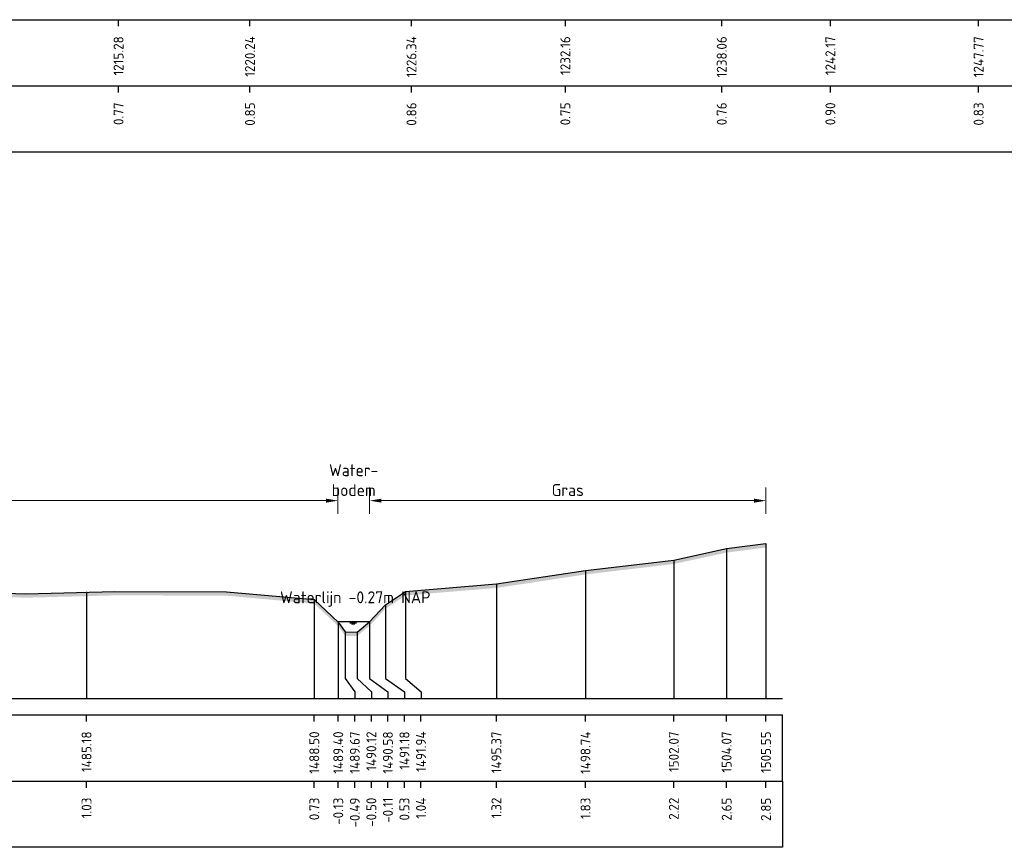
# Model space of a CAD drawing. Header units: metres. Extents: x 128583 to 136452, y 412329 to 415128.
# Tile 295 of 465: x 135362 to 135399, y 414715 to 414747. Entities that reach past the tile are written whole.
import ezdxf
from ezdxf.enums import TextEntityAlignment as Align

# ---------------------------------------------------------------- set-up
doc = ezdxf.new("R2010")
doc.units = ezdxf.units.M
doc.header["$PDMODE"] = 35
doc.header["$PDSIZE"] = 0.075
for name, color, linetype in [('X-ME-AL-PROFIEL_ASF-GD', 7, 'Continuous'), ('X-ME-AL-PROFIEL_MAAIVELD-GD', 8, 'Continuous'), ('X-ME-AL-PROFIEL_WATERLIJN-GD', 150, 'Continuous'), ('X-ME-AL-PROFIELRASTER-S', 7, 'Continuous')]:
    doc.layers.add(name, color=color, linetype=linetype)
for name, color, linetype, lineweight in [('X-ME-AL-PROFIEL_HUIDIG MAAIVELD-GD', 8, 'Continuous', 0), ('X-XX-AL-DETAIL1-M', 7, 'Continuous', 18), ('X-XX-AL-NAP-T18', 7, 'Continuous', 18)]:
    doc.layers.add(name, color=color, linetype=linetype, lineweight=lineweight)
doc.styles.add('NLCS-ISO-ANNOTATIEF-T18', font='NLCS-ISO.ttf', dxfattribs={"height": 1.8})
doc.styles.add('NLCS-ISO-ANNOTATIVE-T18', font='NLCS-ISO.ttf', dxfattribs={"height": 1.8})
doc.dimstyles.new('NLCS-ANNOTATIEF-T18-PIJL_L2_H0', dxfattribs={"dimtxt": 2.5, "dimasz": 1.8, "dimexe": 2, "dimexo": 2, "dimgap": 0.7, "dimtad": 1, "dimzin": 0, "dimdsep": 46, "dimtxsty": 'NLCS-ISO-ANNOTATIEF-T18', "dimcen": 0, "dimdle": 2, "dimclrd": 256, "dimclre": 256, "dimclrt": 10, "dimaunit": 2, "dimadec": 0, "dimazin": 0, "dimtfac": 1, "dimtdec": 3, "dimtofl": 0, "dimtmove": 0, "dimatfit": 3, "dimfxl": 2, "dimfxlon": 1, "dimtfillclr": 256, "dimtolj": 1, "dimtzin": 0, "dimlwd": -1, "dimlwe": -1, "dimarcsym": 0})

# ---------------------------------------------------------------- blocks, each defined once
blk = doc.blocks.new('SAL-PROFIELRASTER_BALK_EIND1-D')
at = {"color": 0, "linetype": 'ByBlock', "lineweight": -2}
blk.add_line((1, -12.5), (1, -2.5), dxfattribs=at)
at = {"color": 0, "linetype": 'ByBlock', "lineweight": -2, "flags": 128}
for points in [[(0, 0), (1, 0)], [(0, -2.5), (1, -2.5)], [(0, -12.5), (1, -12.5)]]:
    blk.add_lwpolyline(points, dxfattribs=at)
blk = doc.blocks.new('SAL-PROFIELRASTER_BALK_EIND2-D')
at = {"color": 0, "linetype": 'ByBlock', "lineweight": -2}
for p, q in [((1, -2.5), (1, -12.5)), ((1, -12.5), (0, -12.5))]:
    blk.add_line(p, q, dxfattribs=at)
blk = doc.blocks.new('SAL-PROFIELRASTER_BALK_DATA-D')
at = {"color": 0, "linetype": 'ByBlock', "lineweight": -2}
blk.add_lwpolyline([(0, -3.5), (0, -2.5)], dxfattribs=at)
at = {"color": 0, "linetype": 'ByBlock', "lineweight": -2, "style": 'NLCS-ISO-ANNOTATIVE-T18'}
blk.add_attdef('GETAL', text='', height=1.5, rotation=90, dxfattribs=at).set_placement((0.75, -5), align=Align.RIGHT)
blk = doc.blocks.new('SAL-PROFIELRASTER_AANHAAL-D')
at = {"color": 9, "linetype": 'ByBlock', "lineweight": -2, "flags": 128}
blk.add_lwpolyline([(0, 1), (0, 0)], dxfattribs=at)
blk = doc.blocks.new('SAL-PROFIELRASTER_AANHAAL_STAGGER-D')
at = {"color": 9, "linetype": 'ByBlock', "lineweight": -2, "flags": 128}
for points in [[(0, 0), (0, -0.25)], [(0, -0.25), (1, -0.75)], [(1, -0.75), (1, -1)]]:
    blk.add_lwpolyline(points, dxfattribs=at)
blk = doc.blocks.new('*D216')
at = {"layer": 'Defpoints', "color": 0, "transparency": 16777216}
for p in [(135374.162, 414728.359), (135374.162, 414723.782), (135375.36, 414723.782)]:
    blk.add_point(p, dxfattribs=at)
at = {"layer": 'X-XX-AL-DETAIL1-M', "transparency": 16777216}
for p, q in [((135374.162, 414727.859), (135374.162, 414728.859)), ((135375.36, 414727.859), (135375.36, 414728.859)), ((135373.712, 414728.359), (135373.262, 414728.359)), ((135375.81, 414728.359), (135376.26, 414728.359))]:
    blk.add_line(p, q, dxfattribs=at)
for points in [[(135373.712, 414728.434), (135373.712, 414728.284), (135374.162, 414728.359)], [(135375.81, 414728.434), (135375.81, 414728.284), (135375.36, 414728.359)]]:
    blk.add_solid(points, dxfattribs=at)
at = {"layer": 'X-XX-AL-DETAIL1-M', "color": 10, "transparency": 16777216, "insert": (135374.761, 414729.134), "char_height": 0.45, "attachment_point": 5, "style": 'NLCS-ISO-ANNOTATIEF-T18'}
blk.add_mtext('\\A1;Water-\\Pbodem', dxfattribs=at)
blk = doc.blocks.new('*D217')
at = {"layer": 'Defpoints', "color": 0, "transparency": 16777216}
for p in [(135171.736, 414728.359), (135171.736, 414723.627), (135374.162, 414723.782)]:
    blk.add_point(p, dxfattribs=at)
at = {"layer": 'X-XX-AL-DETAIL1-M', "transparency": 16777216}
for p, q in [((135171.736, 414727.859), (135171.736, 414728.859)), ((135374.162, 414727.859), (135374.162, 414728.859)), ((135373.712, 414728.359), (135172.186, 414728.359))]:
    blk.add_line(p, q, dxfattribs=at)
for points in [[(135172.186, 414728.434), (135172.186, 414728.284), (135171.736, 414728.359)], [(135373.712, 414728.434), (135373.712, 414728.284), (135374.162, 414728.359)]]:
    blk.add_solid(points, dxfattribs=at)
at = {"layer": 'X-XX-AL-DETAIL1-M', "color": 10, "transparency": 16777216, "insert": (135272.949, 414728.759), "char_height": 0.45, "attachment_point": 5, "style": 'NLCS-ISO-ANNOTATIEF-T18'}
blk.add_mtext('\\A1;Akker', dxfattribs=at)
blk = doc.blocks.new('*D218')
at = {"layer": 'Defpoints', "color": 0, "transparency": 16777216}
for p in [(135375.36, 414728.359), (135375.36, 414723.782), (135390.331, 414720.894)]:
    blk.add_point(p, dxfattribs=at)
at = {"layer": 'X-XX-AL-DETAIL1-M', "transparency": 16777216}
for p, q in [((135375.36, 414727.859), (135375.36, 414728.859)), ((135390.331, 414727.859), (135390.331, 414728.859)), ((135389.881, 414728.359), (135375.81, 414728.359))]:
    blk.add_line(p, q, dxfattribs=at)
for points in [[(135375.81, 414728.434), (135375.81, 414728.284), (135375.36, 414728.359)], [(135389.881, 414728.434), (135389.881, 414728.284), (135390.331, 414728.359)]]:
    blk.add_solid(points, dxfattribs=at)
at = {"layer": 'X-XX-AL-DETAIL1-M', "color": 10, "transparency": 16777216, "insert": (135382.845, 414728.759), "char_height": 0.45, "attachment_point": 5, "style": 'NLCS-ISO-ANNOTATIEF-T18'}
blk.add_mtext('\\A1;Gras', dxfattribs=at)

msp = doc.modelspace()

# ---------------------------------------------------------------- hatches: boundary and pattern name
at = {"layer": 'X-ME-AL-PROFIEL_HUIDIG MAAIVELD-GD'}
h = msp.add_hatch(dxfattribs=at)
h.set_pattern_fill('AGR-MAAIVELD', color=256, scale=0.1, pattern_type=2)
h.set_pattern_definition([(45, (-1061.1549, -108.34435), (-0.5000001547, 0.5000001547), []), (45, (-1061.2263, -108.2729), (0, 1.0000003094), [0.707107, -0.707107]), (45, (-1061.29775, -108.2015), (0, 1.0000003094), [0.707107, -0.707107]), (45, (-1061.3702, -108.1291), (0, 1.0000003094), [0.707107, -0.707107]), (45, (-1061.4406, -108.05864), (0, 1.0000003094), [0.707107, -0.707107]), (45, (-1061.512, -107.9872), (0, 1.0000003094), [0.707107, -0.707107]), (45, (-1061.58346, -107.9158), (0, 1.0000003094), [0.707107, -0.707107]), (315, (-1061.1549, -108.34435), (0.5000001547, 0.5000001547), []), (315, (-1061.08346, -108.2729), (1.0000003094, -3e-16), [0.707107, -0.707107]), (315, (-1061.012, -108.2015), (1.0000003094, -3e-16), [0.707107, -0.707107]), (315, (-1060.9396, -108.1291), (1.0000003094, -3e-16), [0.707107, -0.707107]), (315, (-1060.8692, -108.05864), (1.0000003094, -3e-16), [0.707107, -0.707107]), (315, (-1060.79775, -107.9872), (1.0000003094, -3e-16), [0.707107, -0.707107]), (315, (-1060.7263, -107.9158), (1.0000003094, -3e-16), [0.707107, -0.707107])])
h.paths.add_polyline_path([(135390.331, 414726.739), (135390.331, 414726.589), (135388.847, 414726.398), (135386.852, 414725.968), (135383.517, 414725.573), (135380.151, 414725.062), (135376.72, 414724.781), (135375.961, 414724.278), (135375.36, 414723.632), (135374.894, 414723.248), (135374.444, 414723.251), (135374.178, 414723.617), (135373.273, 414724.471), (135369.953, 414724.772), (135365.742, 414724.782), (135362.37, 414724.695), (135356.996, 414724.862), (135352.091, 414724.826), (135347.404, 414724.854), (135342.348, 414724.841), (135337.603, 414724.892), (135333.017, 414724.88), (135327.402, 414724.814), (135323.141, 414724.774), (135318.1, 414724.697), (135313.459, 414724.671), (135308.998, 414724.701), (135304.663, 414724.732), (135299.597, 414724.644), (135295.476, 414724.606), (135291.037, 414724.633), (135286.177, 414724.68), (135281.783, 414724.634), (135278.246, 414724.504), (135273.646, 414724.473), (135269.93, 414724.484), (135264.973, 414724.632), (135260.133, 414724.696), (135255.195, 414724.662), (135249.746, 414724.753), (135245.424, 414724.558), (135239.597, 414724.717), (135234.505, 414724.738), (135229.613, 414724.683), (135225.312, 414724.645), (135220.302, 414724.646), (135215.903, 414724.504), (135211.291, 414724.623), (135207.296, 414724.54), (135201.987, 414724.698), (135197.203, 414724.639), (135191.267, 414724.532), (135186.925, 414724.298), (135180.271, 414724.35), (135175.61, 414723.924), (135171.736, 414723.477), (135169.032, 414723.276), (135166.794, 414723.476), (135163.224, 414724.365), (135158.486, 414724.389), (135153.52, 414724.423), (135147.637, 414724.498), (135142.719, 414724.493), (135137.354, 414724.564), (135132.543, 414724.577), (135126.943, 414724.643), (135122.84, 414724.501), (135116.933, 414724.493), (135111.121, 414724.605), (135105.021, 414724.591), (135100.057, 414724.518), (135094.054, 414724.58), (135089.126, 414724.37), (135084.153, 414724.344), (135081.354, 414724.19), (135080.521, 414723.82), (135080.036, 414723.514), (135079.631, 414723.493), (135079.184, 414723.822), (135078.1, 414724.388), (135073.984, 414724.462), (135069.079, 414724.36), (135063.828, 414724.487), (135058.806, 414724.383), (135052.592, 414724.601), (135047.379, 414724.483), (135041.357, 414724.611), (135035.415, 414724.671), (135029.131, 414724.746), (135023.927, 414724.627), (135017.566, 414724.715), (135011.258, 414724.702), (135005.944, 414724.511), (134999.51, 414724.59), (134993.088, 414724.568), (134986.906, 414724.536), (134981.646, 414724.5), (134975.574, 414724.459), (134971.252, 414724.353), (134970.537, 414724.103), (134970.046, 414723.763), (134969.548, 414723.568), (134969.198, 414723.754), (134967.811, 414724.317), (134963.354, 414724.379), (134957.348, 414724.479), (134951.06, 414724.549), (134945.022, 414724.586), (134938.418, 414724.636), (134932.058, 414724.711), (134927.052, 414724.625), (134920.331, 414724.778), (134915.275, 414724.551), (134910.174, 414724.667), (134904.472, 414724.815), (134898.931, 414724.754), (134892.869, 414724.756), (134887.361, 414724.718), (134882.457, 414724.495), (134876.027, 414724.544), (134869.823, 414724.61), (134863.316, 414724.566), (134857.774, 414724.478), (134851.869, 414724.309), (134851.351, 414724.065), (134851.178, 414723.73), (134850.829, 414723.561), (134850.199, 414723.545), (134850.021, 414723.73), (134849.128, 414724.247), (134843.88, 414724.35), (134838.536, 414724.469), (134832.561, 414724.473), (134827.393, 414724.429), (134820.676, 414724.567), (134814.533, 414724.551), (134808.485, 414724.667), (134805.42, 414724.492), (134802.898, 414724.505), (134799.938, 414724.605), (134793.356, 414724.475), (134786.531, 414724.605), (134780.78, 414724.389), (134774.673, 414724.449), (134767.832, 414724.559), (134762.092, 414724.447), (134760.176, 414724.228), (134756.711, 414724.431), (134750.57, 414724.259), (134743.155, 414724.357), (134738.461, 414724.227), (134733.972, 414724.228), (134732.489, 414723.487), (134730.537, 414723.093), (134726.934, 414723.112), (134725.821, 414723.475), (134724.465, 414723.713), (134718.952, 414723.89), (134713.867, 414724.098), (134708.169, 414724.206), (134702.518, 414724.101), (134696.437, 414724.325), (134690.122, 414724.373), (134684.407, 414724.466), (134678.863, 414724.431), (134672.114, 414724.494), (134666.901, 414724.467), (134660.859, 414724.525), (134658.282, 414724.362), (134654.15, 414724.361), (134653.342, 414723.507), (134652.82, 414723.412), (134652.473, 414723.534), (134651.629, 414724.337), (134646.021, 414724.664), (134640.549, 414724.688), (134635.164, 414724.657), (134629.195, 414724.69), (134623.325, 414724.676), (134616.804, 414724.699), (134610.833, 414724.654), (134605.128, 414724.645), (134598.925, 414724.613), (134594.087, 414724.527), (134589.368, 414724.425), (134585.308, 414724.325), (134584.47, 414723.607), (134583.595, 414723.22), (134583.121, 414723.219), (134582.857, 414723.577), (134581.59, 414724.34), (134577.919, 414724.542), (134572.487, 414724.551), (134566.619, 414724.585), (134560.824, 414724.549), (134555.428, 414724.54), (134548.781, 414724.692), (134543.587, 414724.603), (134538.323, 414724.569), (134532.958, 414724.433), (134526.049, 414724.675), (134520.553, 414724.597), (134516.819, 414724.4), (134513.872, 414724.223), (134513.351, 414723.472), (134512.676, 414723.323), (134512.35, 414723.324), (134511.73, 414723.482), (134510.908, 414724.351), (134505.674, 414724.572), (134500.172, 414724.674), (134493.996, 414724.706), (134489.287, 414724.666), (134484.348, 414724.598), (134478.378, 414724.53), (134472.058, 414724.613), (134465.436, 414724.677), (134460.368, 414724.544), (134454.509, 414724.628), (134449.625, 414724.546), (134444.778, 414724.443), (134442.142, 414724.371), (134440.954, 414723.73), (134440.746, 414723.503), (134440.162, 414723.718), (134439.426, 414724.188), (134438.173, 414724.528), (134433.914, 414724.468), (134428.982, 414724.391), (134421.309, 414724.577), (134416.455, 414724.608), (134412.505, 414724.479), (134411.109, 414724.047), (134410.307, 414723.926), (134407.515, 414724.543), (134402.267, 414724.598), (134396.245, 414724.398), (134391.768, 414724.349), (134387.07, 414724.602), (134381.772, 414724.596), (134374.855, 414724.553), (134373.51, 414724.26), (134372.407, 414723.68), (134372.044, 414723.452), (134371.744, 414723.667), (134370.919, 414724.171), (134369.865, 414724.482), (134365.704, 414724.57), (134362.214, 414724.408), (134358.501, 414724.626), (134353.935, 414724.593), (134350.634, 414724.112), (134348.174, 414724.422), (134342.886, 414724.626), (134337.926, 414724.595), (134334.421, 414724.403), (134331.051, 414724.578), (134327.332, 414724.562), (134321.147, 414724.52), (134317.129, 414724.191), (134313.712, 414724.62), (134310.276, 414724.395), (134305.508, 414724.612), (134302.056, 414724.4), (134300.305, 414724.159), (134299.829, 414723.604), (134299.193, 414723.437), (134298.919, 414723.599), (134298.392, 414723.981), (134297.179, 414724.568), (134291.085, 414724.631), (134287.909, 414724.336), (134282.763, 414724.61), (134278.116, 414724.641), (134274.807, 414724.192), (134271.011, 414724.622), (134265.087, 414724.603), (134261.855, 414724.441), (134258.361, 414724.625), (134251.09, 414724.663), (134248.026, 414724.202), (134244.443, 414724.618), (134239.114, 414724.551), (134232.973, 414724.699), (134227.567, 414724.515), (134226.266, 414724.039), (134225.721, 414723.463), (134225.231, 414723.269), (134224.829, 414723.268), (134224.576, 414723.457), (134223.855, 414724.144), (134222.782, 414724.568), (134218.519, 414724.667), (134214.837, 414724.588), (134209.161, 414724.672), (134204.352, 414724.425), (134198.113, 414724.649), (134191.277, 414724.666), (134187.426, 414724.153), (134183.821, 414724.636), (134180.835, 414724.557), (134176.775, 414724.67), (134174.565, 414724.529), (134171.849, 414724.661), (134164.845, 414724.617), (134161.212, 414724.236), (134158.111, 414724.587), (134153.143, 414724.702), (134148.746, 414724.659), (134144.254, 414724.722), (134138.423, 414724.695), (134135.881, 414724.436), (134134.58, 414723.479), (134134.211, 414723.236), (134133.897, 414723.231), (134133.654, 414723.483), (134132.543, 414724.364), (134129.113, 414724.501), (134124.69, 414724.561), (134119.632, 414724.496), (134113.038, 414724.648), (134108.106, 414724.578), (134102.836, 414724.472), (134096.749, 414724.528), (134091.468, 414724.289), (134090.934, 414724.005), (134090.719, 414724.011), (134090.076, 414724.376), (134085.543, 414724.537), (134081.252, 414724.586), (134075.807, 414724.566), (134070.013, 414724.539), (134064.171, 414724.529), (134058.975, 414724.491), (134054.002, 414724.403), (134052.466, 414724.244), (134051.667, 414723.479), (134051.417, 414723.197), (134050.955, 414723.187), (134050.818, 414723.466), (134049.571, 414724.208), (134044.341, 414724.64), (134038.886, 414724.649), (134034.428, 414724.476), (134028.844, 414724.542), (134025.113, 414724.421), (134024.629, 414724.072), (134024.238, 414723.909), (134024.032, 414723.929), (134023.679, 414724.085), (134022.999, 414724.402), (134016.323, 414724.518), (134010.999, 414724.599), (134005.633, 414724.596), (134001.84, 414724.404), (133998.511, 414724.228), (133998.15, 414723.995), (133997.216, 414724.292), (133992.536, 414724.508), (133985.665, 414724.567), (133980.964, 414724.545), (133974.384, 414724.298), (133973.752, 414723.497), (133972.991, 414723.242), (133972.387, 414723.247), (133971.993, 414723.475), (133970.679, 414724.288), (133970.535, 414724.291), (133965.266, 414724.477), (133959.375, 414724.563), (133953.674, 414724.544), (133947.772, 414724.373), (133940.923, 414724.555), (133935.101, 414724.526), (133930.223, 414724.408), (133924.833, 414724.466), (133919.06, 414724.441), (133913.211, 414724.507), (133907.411, 414724.539), (133901.76, 414724.528), (133896.152, 414724.602), (133890.126, 414724.572), (133884.777, 414724.719), (133884.777, 414724.869), (133890.126, 414724.722), (133896.152, 414724.752), (133901.76, 414724.678), (133907.411, 414724.689), (133913.211, 414724.657), (133919.06, 414724.591), (133924.833, 414724.616), (133930.223, 414724.558), (133935.101, 414724.676), (133940.923, 414724.705), (133947.772, 414724.523), (133953.674, 414724.694), (133959.375, 414724.713), (133965.266, 414724.627), (133970.535, 414724.441), (133970.679, 414724.438), (133971.993, 414723.625), (133972.387, 414723.397), (133972.991, 414723.392), (133973.752, 414723.647), (133974.384, 414724.448), (133980.964, 414724.695), (133985.665, 414724.717), (133992.536, 414724.658), (133997.216, 414724.442), (133998.15, 414724.145), (133998.511, 414724.378), (134001.84, 414724.554), (134005.633, 414724.746), (134010.999, 414724.749), (134016.323, 414724.668), (134022.999, 414724.552), (134023.679, 414724.235), (134024.032, 414724.079), (134024.238, 414724.059), (134024.629, 414724.222), (134025.113, 414724.571), (134028.844, 414724.692), (134034.428, 414724.626), (134038.886, 414724.799), (134044.341, 414724.79), (134049.571, 414724.358), (134050.818, 414723.616), (134050.955, 414723.337), (134051.417, 414723.347), (134051.667, 414723.629), (134052.466, 414724.394), (134054.002, 414724.553), (134058.975, 414724.641), (134064.171, 414724.679), (134070.013, 414724.689), (134075.807, 414724.716), (134081.252, 414724.736), (134085.543, 414724.687), (134090.076, 414724.526), (134090.719, 414724.161), (134090.934, 414724.155), (134091.468, 414724.439), (134096.749, 414724.678), (134102.836, 414724.622), (134108.106, 414724.728), (134113.038, 414724.798), (134119.632, 414724.646), (134124.69, 414724.711), (134129.113, 414724.651), (134132.543, 414724.514), (134133.654, 414723.633), (134133.897, 414723.381), (134134.211, 414723.386), (134134.58, 414723.629), (134135.881, 414724.586), (134138.423, 414724.845), (134144.254, 414724.872), (134148.746, 414724.809), (134153.143, 414724.852), (134158.111, 414724.737), (134161.212, 414724.386), (134164.845, 414724.767), (134171.849, 414724.811), (134174.565, 414724.679), (134176.775, 414724.82), (134180.835, 414724.707), (134183.821, 414724.786), (134187.426, 414724.303), (134191.277, 414724.816), (134198.113, 414724.799), (134204.352, 414724.575), (134209.161, 414724.822), (134214.837, 414724.738), (134218.519, 414724.817), (134222.782, 414724.718), (134223.855, 414724.294), (134224.576, 414723.607), (134224.829, 414723.418), (134225.231, 414723.419), (134225.721, 414723.613), (134226.266, 414724.189), (134227.567, 414724.665), (134232.973, 414724.849), (134239.114, 414724.701), (134244.443, 414724.768), (134248.026, 414724.352), (134251.09, 414724.813), (134258.361, 414724.775), (134261.855, 414724.591), (134265.087, 414724.753), (134271.011, 414724.772), (134274.807, 414724.342), (134278.116, 414724.791), (134282.763, 414724.76), (134287.909, 414724.486), (134291.085, 414724.781), (134297.179, 414724.718), (134298.392, 414724.131), (134298.919, 414723.749), (134299.193, 414723.587), (134299.829, 414723.754), (134300.305, 414724.309), (134302.056, 414724.55), (134305.508, 414724.762), (134310.276, 414724.545), (134313.712, 414724.77), (134317.129, 414724.341), (134321.147, 414724.67), (134327.332, 414724.712), (134331.051, 414724.728), (134334.421, 414724.553), (134337.926, 414724.745), (134342.886, 414724.776), (134348.174, 414724.572), (134350.634, 414724.262), (134353.935, 414724.743), (134358.501, 414724.776), (134362.214, 414724.558), (134365.704, 414724.72), (134369.865, 414724.632), (134370.919, 414724.321), (134371.744, 414723.817), (134372.044, 414723.602), (134372.407, 414723.83), (134373.51, 414724.41), (134374.855, 414724.703), (134381.772, 414724.746), (134387.07, 414724.752), (134391.768, 414724.499), (134396.245, 414724.548), (134402.267, 414724.748), (134407.515, 414724.693), (134410.307, 414724.076), (134411.109, 414724.197), (134412.505, 414724.629), (134416.455, 414724.758), (134421.309, 414724.727), (134428.982, 414724.541), (134433.914, 414724.618), (134438.173, 414724.678), (134439.426, 414724.338), (134440.162, 414723.868), (134440.746, 414723.653), (134440.954, 414723.88), (134442.142, 414724.521), (134444.778, 414724.593), (134449.625, 414724.696), (134454.509, 414724.778), (134460.368, 414724.694), (134465.436, 414724.827), (134472.058, 414724.763), (134478.378, 414724.68), (134484.348, 414724.748), (134489.287, 414724.816), (134493.996, 414724.856), (134500.172, 414724.824), (134505.674, 414724.722), (134510.908, 414724.501), (134511.73, 414723.632), (134512.35, 414723.474), (134512.676, 414723.473), (134513.351, 414723.622), (134513.872, 414724.373), (134516.819, 414724.55), (134520.553, 414724.747), (134526.049, 414724.825), (134532.958, 414724.583), (134538.323, 414724.719), (134543.587, 414724.753), (134548.781, 414724.842), (134555.428, 414724.69), (134560.824, 414724.699), (134566.619, 414724.735), (134572.487, 414724.701), (134577.919, 414724.692), (134581.59, 414724.49), (134582.857, 414723.727), (134583.121, 414723.369), (134583.595, 414723.37), (134584.47, 414723.757), (134585.308, 414724.475), (134589.368, 414724.575), (134594.087, 414724.677), (134598.925, 414724.763), (134605.128, 414724.795), (134610.833, 414724.804), (134616.804, 414724.849), (134623.325, 414724.826), (134629.195, 414724.84), (134635.164, 414724.807), (134640.549, 414724.838), (134646.021, 414724.814), (134651.629, 414724.487), (134652.473, 414723.684), (134652.82, 414723.562), (134653.342, 414723.657), (134654.15, 414724.511), (134658.282, 414724.512), (134660.859, 414724.675), (134666.901, 414724.617), (134672.114, 414724.644), (134678.863, 414724.581), (134684.407, 414724.616), (134690.122, 414724.523), (134696.437, 414724.475), (134702.518, 414724.251), (134708.169, 414724.356), (134713.867, 414724.248), (134718.952, 414724.04), (134724.465, 414723.863), (134725.821, 414723.625), (134726.934, 414723.262), (134730.537, 414723.243), (134732.489, 414723.637), (134733.972, 414724.378), (134738.461, 414724.377), (134743.155, 414724.507), (134750.57, 414724.409), (134756.711, 414724.581), (134760.176, 414724.378), (134762.092, 414724.597), (134767.832, 414724.709), (134774.673, 414724.599), (134780.78, 414724.539), (134786.531, 414724.755), (134793.356, 414724.625), (134799.938, 414724.755), (134802.898, 414724.655), (134805.42, 414724.642), (134808.485, 414724.817), (134814.533, 414724.701), (134820.676, 414724.717), (134827.393, 414724.579), (134832.561, 414724.623), (134838.536, 414724.619), (134843.88, 414724.5), (134849.128, 414724.397), (134850.021, 414723.88), (134850.199, 414723.695), (134850.829, 414723.711), (134851.178, 414723.88), (134851.351, 414724.215), (134851.869, 414724.459), (134857.774, 414724.628), (134863.316, 414724.716), (134869.823, 414724.76), (134876.027, 414724.694), (134882.457, 414724.645), (134887.361, 414724.868), (134892.869, 414724.906), (134898.931, 414724.904), (134904.472, 414724.965), (134910.174, 414724.817), (134915.275, 414724.701), (134920.331, 414724.928), (134927.052, 414724.775), (134932.058, 414724.861), (134938.418, 414724.786), (134945.022, 414724.736), (134951.06, 414724.699), (134957.348, 414724.629), (134963.354, 414724.529), (134967.811, 414724.467), (134969.198, 414723.904), (134969.548, 414723.718), (134970.046, 414723.913), (134970.537, 414724.253), (134971.252, 414724.503), (134975.574, 414724.609), (134981.646, 414724.65), (134986.906, 414724.686), (134993.088, 414724.718), (134999.51, 414724.74), (135005.944, 414724.661), (135011.258, 414724.852), (135017.566, 414724.865), (135023.927, 414724.777), (135029.131, 414724.896), (135035.415, 414724.821), (135041.357, 414724.761), (135047.379, 414724.633), (135052.592, 414724.751), (135058.806, 414724.533), (135063.828, 414724.637), (135069.079, 414724.51), (135073.984, 414724.612), (135078.1, 414724.538), (135079.184, 414723.972), (135079.631, 414723.643), (135080.036, 414723.664), (135080.521, 414723.97), (135081.354, 414724.34), (135084.153, 414724.494), (135089.126, 414724.52), (135094.054, 414724.73), (135100.057, 414724.668), (135105.021, 414724.741), (135111.121, 414724.755), (135116.933, 414724.643), (135122.84, 414724.651), (135126.943, 414724.793), (135132.543, 414724.727), (135137.354, 414724.714), (135142.719, 414724.643), (135147.637, 414724.648), (135153.52, 414724.573), (135158.486, 414724.539), (135163.224, 414724.515), (135166.794, 414723.626), (135169.032, 414723.426), (135171.736, 414723.627), (135175.61, 414724.074), (135180.271, 414724.5), (135186.925, 414724.448), (135191.267, 414724.682), (135197.203, 414724.789), (135201.987, 414724.848), (135207.296, 414724.69), (135211.291, 414724.773), (135215.903, 414724.654), (135220.302, 414724.796), (135225.312, 414724.795), (135229.613, 414724.833), (135234.505, 414724.888), (135239.597, 414724.867), (135245.424, 414724.708), (135249.746, 414724.903), (135255.195, 414724.812), (135260.133, 414724.846), (135264.973, 414724.782), (135269.93, 414724.634), (135273.646, 414724.623), (135278.246, 414724.654), (135281.783, 414724.784), (135286.177, 414724.83), (135291.037, 414724.783), (135295.476, 414724.756), (135299.597, 414724.794), (135304.663, 414724.882), (135308.998, 414724.851), (135313.459, 414724.821), (135318.1, 414724.847), (135323.141, 414724.924), (135327.402, 414724.964), (135333.017, 414725.03), (135337.603, 414725.042), (135342.348, 414724.991), (135347.404, 414725.004), (135352.091, 414724.976), (135356.996, 414725.012), (135362.37, 414724.845), (135365.742, 414724.932), (135369.953, 414724.922), (135373.273, 414724.621), (135374.178, 414723.767), (135374.444, 414723.401), (135374.894, 414723.398), (135375.36, 414723.782), (135375.961, 414724.428), (135376.72, 414724.931), (135380.151, 414725.212), (135383.517, 414725.723), (135386.852, 414726.118), (135388.847, 414726.548)])

# ---------------------------------------------------------------- linework, layer by layer
at = {"layer": 'X-ME-AL-PROFIEL_ASF-GD'}
msp.add_lwpolyline([(135390.331, 414726.739), (135390.331, 414726.739)], dxfattribs=at)
at = {"layer": 'X-ME-AL-PROFIEL_MAAIVELD-GD'}
msp.add_lwpolyline([(135356.996, 414725.012), (135362.37, 414724.845), (135365.742, 414724.932), (135369.953, 414724.922), (135373.273, 414724.621), (135374.178, 414723.767), (135374.444, 414723.401), (135374.894, 414723.398), (135375.36, 414723.782), (135375.961, 414724.428), (135376.72, 414724.931), (135380.151, 414725.212), (135383.517, 414725.723), (135386.852, 414726.118), (135388.847, 414726.548), (135390.331, 414726.739)], dxfattribs=at)
at = {"layer": 'X-ME-AL-PROFIEL_WATERLIJN-GD'}
for points in [[(135375.36, 414723.782), (135374.162, 414723.782)], [(135374.617, 414723.74), (135374.867, 414723.74)], [(135374.673, 414723.703), (135374.798, 414723.703)]]:
    msp.add_lwpolyline(points, dxfattribs=at)

# ---------------------------------------------------------------- block references
at = {"layer": 'X-ME-AL-PROFIELRASTER-S', "xscale": 1506.179758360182, "yscale": 0.25, "zscale": 1506.179758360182}
for name, p in [('SAL-PROFIELRASTER_BALK_EIND1-D', (134150.598, 414747.147)), ('SAL-PROFIELRASTER_BALK_EIND2-D', (134150.598, 414744.647)), ('SAL-PROFIELRASTER_BALK_EIND1-D', (133884.777, 414720.894)), ('SAL-PROFIELRASTER_BALK_EIND2-D', (133884.777, 414718.394))]:
    msp.add_blockref(name, p, dxfattribs=at)
at = {"layer": 'X-ME-AL-PROFIELRASTER-S', "xscale": 0.25, "yscale": 0.25, "zscale": 0.25}
for p, values in [((135365.879, 414747.147), {'GETAL': '1215.28'}), ((135365.879, 414747.147), {'GETAL': '1215.28'}), ((135370.843, 414747.147), {'GETAL': '1220.24'}), ((135370.843, 414747.147), {'GETAL': '1220.24'}), ((135376.943, 414747.147), {'GETAL': '1226.34'}), ((135376.943, 414747.147), {'GETAL': '1226.34'}), ((135382.755, 414747.147), {'GETAL': '1232.16'}), ((135382.755, 414747.147), {'GETAL': '1232.16'}), ((135388.662, 414747.147), {'GETAL': '1238.06'}), ((135388.662, 414747.147), {'GETAL': '1238.06'}), ((135392.765, 414747.147), {'GETAL': '1242.17'}), ((135392.765, 414747.147), {'GETAL': '1242.17'}), ((135398.365, 414747.147), {'GETAL': '1247.77'}), ((135398.365, 414747.147), {'GETAL': '1247.77'}), ((135365.879, 414744.647), {'GETAL': '0.77'}), ((135370.843, 414744.647), {'GETAL': '0.85'}), ((135376.943, 414744.647), {'GETAL': '0.86'}), ((135382.755, 414744.647), {'GETAL': '0.75'}), ((135388.662, 414744.647), {'GETAL': '0.76'}), ((135392.765, 414744.647), {'GETAL': '0.90'}), ((135398.365, 414744.647), {'GETAL': '0.83'}), ((135364.67, 414720.894), {'GETAL': '1485.18'}), ((135364.67, 414720.894), {'GETAL': '1485.18'}), ((135373.273, 414720.894), {'GETAL': '1488.50'}), ((135373.273, 414720.894), {'GETAL': '1488.50'}), ((135374.178, 414720.894), {'GETAL': '1489.40'}), ((135374.178, 414720.894), {'GETAL': '1489.40'}), ((135374.803, 414720.894), {'GETAL': '1489.67'}), ((135375.428, 414720.894), {'GETAL': '1490.12'}), ((135376.053, 414720.894), {'GETAL': '1490.58'}), ((135376.053, 414720.894), {'GETAL': '1490.58'}), ((135376.678, 414720.894), {'GETAL': '1491.18'}), ((135376.678, 414720.894), {'GETAL': '1491.18'}), ((135377.303, 414720.894), {'GETAL': '1491.94'}), ((135377.303, 414720.894), {'GETAL': '1491.94'}), ((135380.151, 414720.894), {'GETAL': '1495.37'}), ((135380.151, 414720.894), {'GETAL': '1495.37'}), ((135383.517, 414720.894), {'GETAL': '1498.74'}), ((135383.517, 414720.894), {'GETAL': '1498.74'}), ((135386.852, 414720.894), {'GETAL': '1502.07'}), ((135386.852, 414720.894), {'GETAL': '1502.07'}), ((135388.847, 414720.894), {'GETAL': '1504.07'}), ((135388.847, 414720.894), {'GETAL': '1504.07'}), ((135390.331, 414720.894), {'GETAL': '1505.55'}), ((135390.331, 414720.894), {'GETAL': '1505.55'}), ((135390.331, 414720.894), {'GETAL': '1505.55'}), ((135364.67, 414718.394), {'GETAL': '1.03'}), ((135373.273, 414718.394), {'GETAL': '0.73'}), ((135374.178, 414718.394), {'GETAL': '-0.13'}), ((135374.803, 414718.394), {'GETAL': '-0.49'}), ((135375.428, 414718.394), {'GETAL': '-0.50'}), ((135376.053, 414718.394), {'GETAL': '-0.11'}), ((135376.678, 414718.394), {'GETAL': '0.53'}), ((135377.303, 414718.394), {'GETAL': '1.04'}), ((135380.151, 414718.394), {'GETAL': '1.32'}), ((135383.517, 414718.394), {'GETAL': '1.83'}), ((135386.852, 414718.394), {'GETAL': '2.22'}), ((135388.847, 414718.394), {'GETAL': '2.65'}), ((135390.331, 414718.394), {'GETAL': '2.85'})]:
    msp.add_blockref('SAL-PROFIELRASTER_BALK_DATA-D', p, dxfattribs=at).add_auto_attribs(values)
at = {"layer": 'X-ME-AL-PROFIELRASTER-S'}
for p, yscale in [((135390.331, 414720.894), 5.845000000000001), ((135388.847, 414720.894), 5.654), ((135386.852, 414720.894), 5.224), ((135383.517, 414720.894), 4.829), ((135380.151, 414720.894), 4.318), ((135380.151, 414720.894), 4.318), ((135364.67, 414720.894), 4.028), ((135364.67, 414720.894), 4.028), ((135376.72, 414721.894), 3.037), ((135376.72, 414721.894), 3.037), ((135373.273, 414720.894), 3.727), ((135373.273, 414720.894), 3.727), ((135375.961, 414721.894), 2.534), ((135375.961, 414721.894), 2.534), ((135374.178, 414720.894), 2.873), ((135374.178, 414720.894), 2.873), ((135375.36, 414721.894), 1.888), ((135375.36, 414721.894), 1.888), ((135374.444, 414721.894), 1.507), ((135374.894, 414721.894), 1.504)]:
    msp.add_blockref('SAL-PROFIELRASTER_AANHAAL-D', p, dxfattribs=dict(at, yscale=yscale))
for p, xscale, zscale in [((135374.444, 414721.894), 0.358901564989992, 0.358901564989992), ((135374.894, 414721.894), 0.5336767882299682, 0.5336767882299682), ((135375.36, 414721.894), 0.6935327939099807, 0.6935327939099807), ((135375.36, 414721.894), 0.6935327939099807, 0.6935327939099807), ((135375.961, 414721.894), 0.7170425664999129, 0.7170425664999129), ((135375.961, 414721.894), 0.7170425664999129, 0.7170425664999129), ((135376.72, 414721.894), 0.5833358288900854, 0.5833358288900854), ((135376.72, 414721.894), 0.5833358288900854, 0.5833358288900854)]:
    msp.add_blockref('SAL-PROFIELRASTER_AANHAAL_STAGGER-D', p, dxfattribs=dict(at, xscale=xscale, zscale=zscale))

# ---------------------------------------------------------------- texts
at = {"layer": 'X-XX-AL-NAP-T18', "color": 10, "insert": (135371.978, 414724.349), "char_height": 0.45, "width": 15.43377, "attachment_point": 7, "style": 'NLCS-ISO-ANNOTATIEF-T18'}
msp.add_mtext('Waterlijn -0.27m NAP', dxfattribs=at)

# ---------------------------------------------------------------- dimensions: what is measured, and where the dimension line sits
at = {"layer": 'X-XX-AL-DETAIL1-M'}
for base, p1, p2, text, picture, middle in [((135374.162, 414728.359), (135375.36, 414723.782), (135374.162, 414723.782), 'Water-\\Pbodem', '*D216', (135374.761, 414728.359)), ((135171.736, 414728.359), (135374.162, 414723.782), (135171.736, 414723.627), 'Akker', '*D217', (135272.949, 414728.359)), ((135375.36, 414728.359), (135390.331, 414720.894), (135375.36, 414723.782), 'Gras', '*D218', (135382.845, 414728.359))]:
    dim = msp.add_linear_dim(base=base, p1=p1, p2=p2, text=text, dimstyle='NLCS-ANNOTATIEF-T18-PIJL_L2_H0', dxfattribs=at)
    dim.commit()
    dim.dimension.update_dxf_attribs({"geometry": picture, "text_midpoint": middle, "dimtype": 160})

doc.saveas('drawing.dxf')
